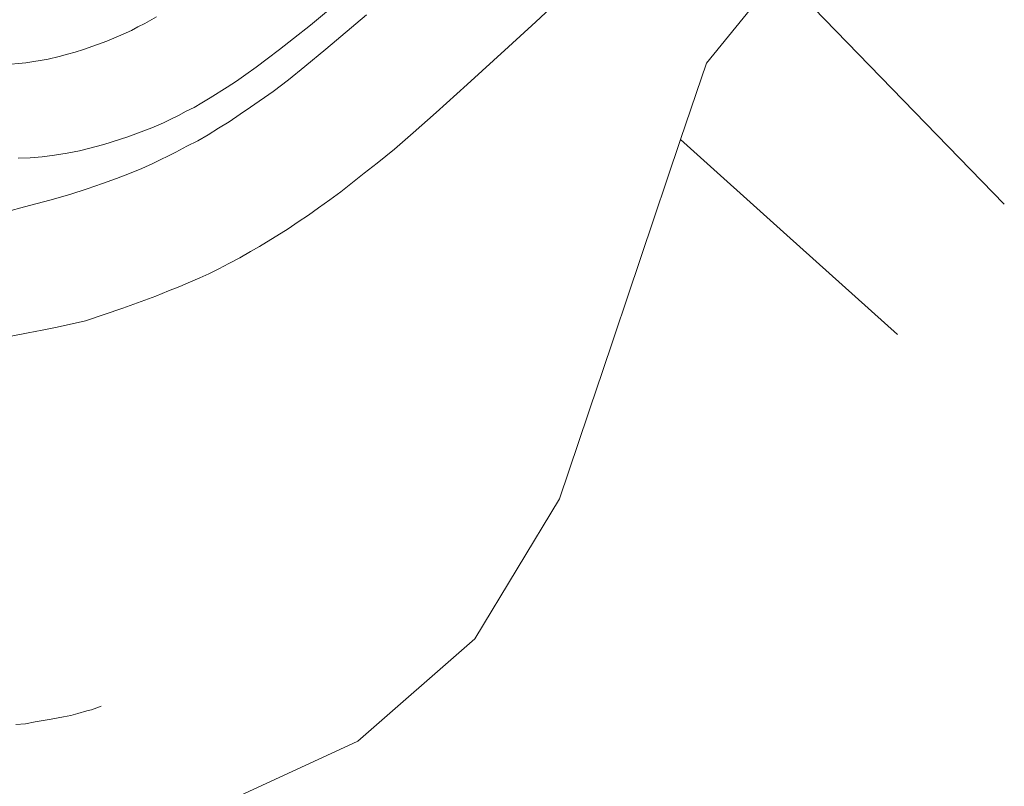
# Model space of a CAD drawing. Header units: metres. Extents: x -740 to 758, y -633 to 854.
# Tile 961 of 1056: x 447 to 525, y -261 to -201. Entities that reach past the tile are written whole.
import ezdxf

# ---------------------------------------------------------------- set-up
doc = ezdxf.new("R2010")
doc.units = ezdxf.units.M
doc.header["$MEASUREMENT"] = 0
doc.layers.add('Grundkarte.LOVION', color=7, linetype='Continuous')

msp = doc.modelspace()

# ---------------------------------------------------------------- linework, layer by layer
at = {"layer": 'Grundkarte.LOVION', "color": 253, "linetype": 'Continuous', "lineweight": 18}
for points in [[(521.414, -191.124), (518.524, -190.58), (513.009, -191.917), (508.309, -195.539), (506.988, -197.146), (501.236, -204.21), (499.221, -210.2), (492.987, -228.662), (492.736, -229.425), (489.734, -238.319), (483.092, -249.284), (473.942, -257.272), (455.899, -265.597), (449.858, -263.055), (441.053, -260.665), (425.036, -258.27), (415.955, -256.084), (398.664, -248.819), (386.579, -244.917)], [(521.414, -191.124), (518.524, -190.58), (513.009, -191.917), (508.309, -195.539), (506.988, -197.146), (501.236, -204.21), (499.221, -210.2), (492.987, -228.662), (492.736, -229.425), (489.734, -238.319), (483.092, -249.284), (473.942, -257.272), (455.899, -265.597), (449.858, -263.055), (441.053, -260.665), (425.036, -258.27), (415.955, -256.084), (398.664, -248.819), (386.579, -244.917)], [(445.828, -225.765), (448.12, -225.334), (449.221, -225.108), (450.381, -224.877), (452.61, -224.393), (455.527, -223.398), (456.983, -222.872), (458.125, -222.464), (459.119, -222.042), (460, -221.69), (460.824, -221.343), (461.562, -221.035), (462.268, -220.7), (463.059, -220.327), (463.844, -219.895), (464.688, -219.458), (465.527, -218.962), (466.227, -218.569), (468.487, -217.195), (469.261, -216.647), (470.067, -216.125), (470.867, -215.544), (471.752, -214.925), (472.606, -214.28), (473.512, -213.571), (474.444, -212.83), (475.461, -212.05), (476.801, -210.944), (478.274, -209.677), (480.068, -208.083), (482.514, -205.893), (485.743, -202.947), (487.887, -200.993), (492.137, -197.002)], [(445.828, -225.765), (448.12, -225.334), (449.221, -225.108), (450.381, -224.877), (452.61, -224.393), (455.527, -223.398), (456.983, -222.872), (458.125, -222.464), (459.119, -222.042), (460, -221.69), (460.824, -221.343), (461.562, -221.035), (462.268, -220.7), (463.059, -220.327), (463.844, -219.895), (464.688, -219.458), (465.527, -218.962), (466.227, -218.569), (468.487, -217.195), (469.261, -216.647), (470.067, -216.125), (470.867, -215.544), (471.752, -214.925), (472.606, -214.28), (473.512, -213.571), (474.444, -212.83), (475.461, -212.05), (476.801, -210.944), (478.274, -209.677), (480.068, -208.083), (482.514, -205.893), (485.743, -202.947), (487.887, -200.993), (492.137, -197.002)], [(447.346, -211.666), (448.288, -211.633), (449.225, -211.542), (450.188, -211.418), (451.178, -211.262), (452.136, -211.08), (454.039, -210.598), (455.931, -209.999), (457.812, -209.284), (458.72, -208.899), (459.283, -208.608), (459.904, -208.311), (460.493, -207.987), (461.114, -207.69), (461.73, -207.334), (462.371, -206.946), (463.708, -206.106), (464.429, -205.622), (465.177, -205.105), (465.977, -204.525), (466.83, -203.88), (467.795, -203.165), (468.891, -202.289), (470.237, -201.241), (472.859, -199.034)], [(447.346, -211.666), (448.288, -211.633), (449.225, -211.542), (450.188, -211.418), (451.178, -211.262), (452.136, -211.08), (454.039, -210.598), (455.931, -209.999), (457.812, -209.284), (458.72, -208.899), (459.283, -208.608), (459.904, -208.311), (460.493, -207.987), (461.114, -207.69), (461.73, -207.334), (462.371, -206.946), (463.708, -206.106), (464.429, -205.622), (465.177, -205.105), (465.977, -204.525), (466.83, -203.88), (467.795, -203.165), (468.891, -202.289), (470.237, -201.241), (472.859, -199.034)], [(474.621, -200.428), (471.427, -203.135), (469.785, -204.478), (468.498, -205.52), (467.316, -206.433), (465.546, -207.67), (464.713, -208.225), (463.854, -208.811), (463.016, -209.307), (462.21, -209.829), (461.398, -210.292), (460.554, -210.73), (459.684, -211.199), (457.879, -212.085), (457.029, -212.463), (456.063, -212.853), (455.037, -213.249), (453.953, -213.651), (452.752, -214.064), (451.376, -214.494), (449.823, -214.941), (447.835, -215.461), (446.511, -215.827)], [(474.621, -200.428), (471.427, -203.135), (469.785, -204.478), (468.498, -205.52), (467.316, -206.433), (465.546, -207.67), (464.713, -208.225), (463.854, -208.811), (463.016, -209.307), (462.21, -209.829), (461.398, -210.292), (460.554, -210.73), (459.684, -211.199), (457.879, -212.085), (457.029, -212.463), (456.063, -212.853), (455.037, -213.249), (453.953, -213.651), (452.752, -214.064), (451.376, -214.494), (449.823, -214.941), (447.835, -215.461), (446.511, -215.827)], [(458.174, -200.588), (457.25, -201.122), (456.714, -201.381), (456.21, -201.667), (455.191, -202.121), (454.282, -202.506), (452.454, -203.157), (451.795, -203.369), (451.189, -203.517), (450.557, -203.697), (449.69, -203.9), (447.945, -204.189), (446.188, -204.361)], [(458.174, -200.588), (457.25, -201.122), (456.714, -201.381), (456.21, -201.667), (455.191, -202.121), (454.282, -202.506), (452.454, -203.157), (451.795, -203.369), (451.189, -203.517), (450.557, -203.697), (449.69, -203.9), (447.945, -204.189), (446.188, -204.361)]]:
    msp.add_lwpolyline(points, dxfattribs=at)
at = {"layer": 'Grundkarte.LOVION', "color": 8, "linetype": 'Continuous', "lineweight": 18}
for points in [[(521.414, -191.124), (518.524, -190.58), (513.009, -191.917), (508.309, -195.539), (506.988, -197.146), (501.236, -204.21), (499.221, -210.2), (492.987, -228.662), (492.736, -229.425), (489.734, -238.319), (483.092, -249.284), (473.942, -257.272), (455.899, -265.597), (449.858, -263.055), (441.053, -260.665), (425.036, -258.27), (415.955, -256.084), (398.664, -248.819), (386.579, -244.917)], [(455.899, -265.597), (473.942, -257.272), (483.092, -249.284), (489.734, -238.319), (492.736, -229.425), (492.987, -228.662), (499.221, -210.2), (507.549, -217.691), (516.199, -225.446), (507.549, -217.691), (499.221, -210.2), (501.236, -204.21), (506.988, -197.146), (524.572, -215.258), (506.988, -197.146), (508.309, -195.539), (513.009, -191.917), (518.524, -190.58), (521.414, -191.124)]]:
    msp.add_lwpolyline(points, dxfattribs=at)
at = {"layer": 'Grundkarte.LOVION', "color": 7, "linetype": 'Continuous', "lineweight": 13}
msp.add_lwpolyline([(447.157, -255.989), (447.918, -255.915), (448.674, -255.782), (449.924, -255.571), (450.882, -255.389), (451.461, -255.273), (452.009, -255.131), (452.727, -254.913), (453.072, -254.82), (453.843, -254.537)], dxfattribs=at)

doc.saveas('drawing.dxf')
